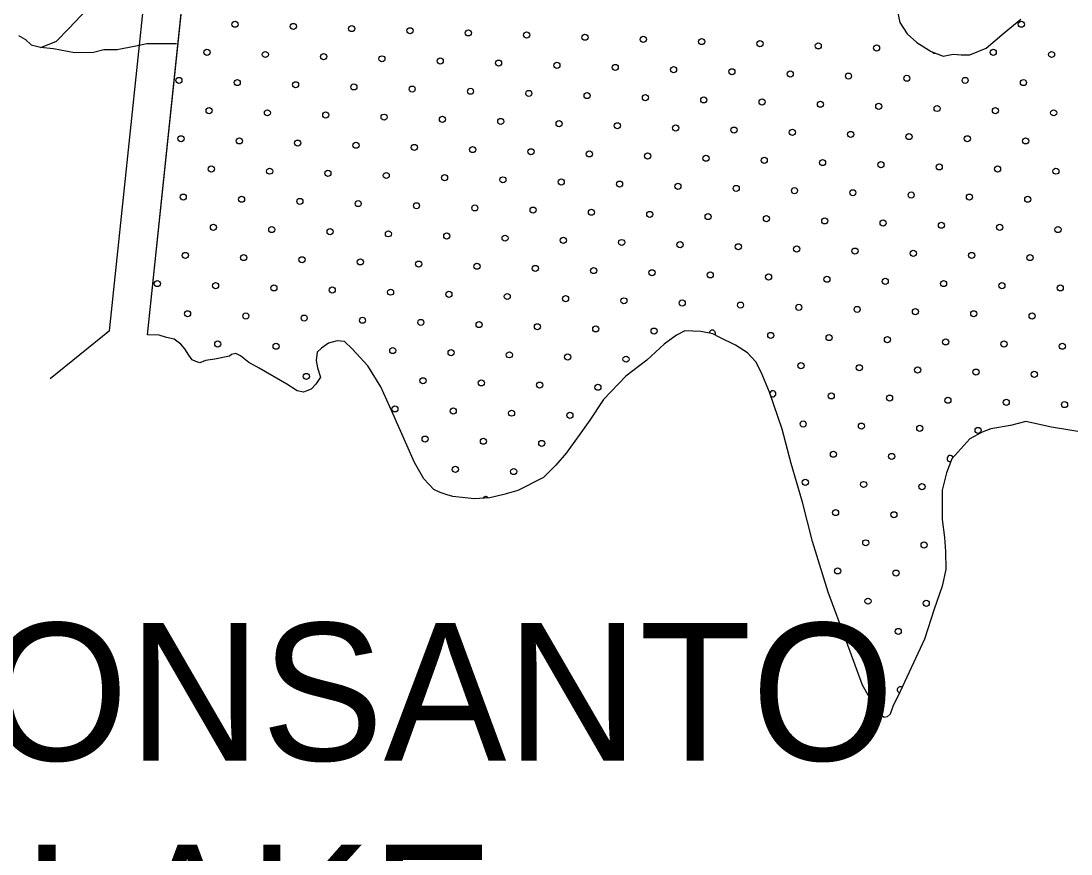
# Model space of a CAD drawing. Extents: x 1551132 to 1791609, y 378168 to 563823.
# Drawn here: x 1635670 to 1639299, y 495395 to 498274 of the extents above; entities that cross this region are included whole.
import ezdxf

# ---------------------------------------------------------------- set-up
doc = ezdxf.new("R2010")
doc.units = 0
for name, color, linetype in [('DESIGN - DRAINAGE - Bridges and Cross Drains Size Text', 7, 'Continuous'), ('DESIGN - SCRATCH - User 1', 7, 'Continuous'), ('DESIGN - TRAFFIC CONTROL PERMANENT - Pavement Marking Text', 7, 'Continuous'), ('DESIGN - TRANSPORTATION - Edge of Traveled Way', 7, 'Continuous'), ('DESIGN - TRANSPORTATION - Text', 7, 'Continuous')]:
    doc.layers.add(name, color=color, linetype=linetype)

msp = doc.modelspace()

# ---------------------------------------------------------------- linework, layer by layer
at = {"layer": 'DESIGN - SCRATCH - User 1'}
for points in [[(1636106.292, 497188.776), (1636374.804, 499743.925), (1636419.828, 499816.644), (1636501.617, 499955.639), (1636577.316, 500086.709), (1636606.09, 500146.361), (1636622.898, 500208.179), (1636623.54, 500256.214), (1636622.581, 500281.898), (1636618.348, 500316.332), (1636593.49, 500400.742), (1636547.167, 500523.479), (1636512.217, 500600.014), (1636502.734, 500638.182), (1636495.568, 500700.325)], [(1638698.04, 498312.248), (1638707.439, 498268.088), (1638732.914, 498229.704), (1638766.48, 498199.22), (1638816.037, 498168.519), (1638857.778, 498151.935), (1638891.852, 498159.477), (1638919.801, 498157.086), (1638949.775, 498156.677), (1639006.041, 498179.928), (1639068.706, 498233.113), (1639125.296, 498280.38)], [(1639421.839, 496839.143), (1639232.385, 496869.761), (1639142.712, 496889.003), (1639090.571, 496875.702), (1639022.473, 496864.627), (1638992.34, 496853.027), (1638950.058, 496829.585), (1638887.184, 496760.391), (1638868.56, 496712.606), (1638853.768, 496652.763), (1638854.41, 496550.669), (1638861.577, 496488.517), (1638864.926, 496440.433), (1638866.101, 496378.364), (1638853.335, 496320.496), (1638826.294, 496240.803), (1638792.936, 496137.175), (1638708.58, 495956.178), (1638683.914, 495904.469), (1638673.572, 495878.593), (1638663.447, 495868.718), (1638653.431, 495866.859), (1638631.69, 495885.168), (1638578.966, 495977.971), (1638523.026, 496128.858), (1638459.353, 496299.862), (1638405.729, 496474.742), (1638371.58, 496611.32), (1638331.381, 496743.982), (1638300.982, 496862.493), (1638256.733, 496991.205), (1638227.675, 497059.657), (1638210.167, 497095.924), (1638180.601, 497126.358), (1638138.986, 497152.942), (1638085.379, 497179.701), (1638061.562, 497192.035), (1638019.705, 497200.619), (1637963.79, 497203.385), (1637935.599, 497187.76), (1637893.208, 497156.309), (1637832.518, 497101.099), (1637759.836, 497046.048), (1637682.813, 496965.029), (1637635.897, 496893.619), (1637599.24, 496842.076), (1637554.449, 496780.632), (1637517.925, 496739.098), (1637475.376, 496695.647), (1637386.845, 496650.821), (1637338.704, 496637.47), (1637290.589, 496626.12), (1637236.582, 496622.853), (1637204.641, 496625.295), (1637162.733, 496629.87), (1637142.834, 496636.145), (1637118.959, 496644.479), (1637097.11, 496654.787), (1637061.627, 496691.305), (1637030.403, 496747.773), (1637003.229, 496808.2), (1636954.722, 496916.952), (1636913.989, 497009.58), (1636868.99, 497082.257), (1636813.817, 497141.058), (1636788.159, 497165.434), (1636762.21, 497167.792), (1636732.135, 497160.192), (1636707.911, 497142.508), (1636693.745, 497128.691), (1636689.37, 497100.732), (1636695.02, 497074.631), (1636704.586, 497042.472), (1636688.278, 497018.68), (1636672.053, 497000.888), (1636657.987, 496995.071), (1636645.946, 496991.237)], [(1636645.946, 496991.237), (1636624.013, 496995.538), (1636588.339, 497018.046), (1636493.149, 497073.389), (1636457.45, 497093.898), (1636427.776, 497116.324), (1636411.893, 497124.541), (1636397.185, 497120.932), (1636389.785, 497114.84), (1636339.695, 497105.515), (1636307.645, 497099.948), (1636287.554, 497092.215), (1636273.621, 497096.415), (1636261.713, 497102.582), (1636249.938, 497118.757), (1636236.247, 497140.958), (1636222.472, 497157.158), (1636198.706, 497173.5), (1636172.815, 497179.859), (1636146.941, 497188.217), (1636106.292, 497188.776)]]:
    msp.add_lwpolyline(points, dxfattribs=at)
at = {"layer": 'DESIGN - TRAFFIC CONTROL PERMANENT - Pavement Marking Text'}
for centre in [(1636409.505, 498262.351), (1636409.505, 498262.351), (1636611.115, 498254.884), (1636611.115, 498254.884), (1636812.725, 498247.417), (1636812.725, 498247.417), (1637014.336, 498239.95), (1637014.336, 498239.95), (1639127.51, 498262.351), (1639127.51, 498262.351), (1637215.946, 498232.483), (1637215.946, 498232.483), (1637417.556, 498225.016), (1637417.556, 498225.016), (1637619.167, 498217.549), (1637619.167, 498217.549), (1637820.777, 498210.082), (1637820.777, 498210.082), (1638022.387, 498202.615), (1638022.387, 498202.615), (1636312.433, 498165.28), (1636312.433, 498165.28), (1638223.997, 498195.148), (1638223.997, 498195.148), (1638425.608, 498187.681), (1638425.608, 498187.681), (1638627.218, 498180.214), (1638627.218, 498180.214), (1639030.439, 498165.28), (1639030.439, 498165.28), (1636514.044, 498157.812), (1636514.044, 498157.812), (1636715.654, 498150.345), (1636715.654, 498150.345), (1636917.264, 498142.878), (1636917.264, 498142.878), (1637118.874, 498135.411), (1637118.874, 498135.411), (1639232.049, 498157.812), (1639232.049, 498157.812), (1637320.485, 498127.944), (1637320.485, 498127.944), (1637522.095, 498120.477), (1637522.095, 498120.477), (1637723.705, 498113.01), (1637723.705, 498113.01), (1637925.316, 498105.543), (1637925.316, 498105.543), (1638126.926, 498098.076), (1638126.926, 498098.076), (1636215.362, 498068.208), (1636215.362, 498068.208), (1636416.972, 498060.741), (1636416.972, 498060.741), (1638328.536, 498090.609), (1638328.536, 498090.609), (1638530.146, 498083.142), (1638530.146, 498083.142), (1638731.757, 498075.675), (1638731.757, 498075.675), (1638933.367, 498068.208), (1638933.367, 498068.208), (1639134.977, 498060.741), (1639134.977, 498060.741), (1636618.582, 498053.274), (1636618.582, 498053.274), (1636820.192, 498045.807), (1636820.192, 498045.807), (1637021.803, 498038.34), (1637021.803, 498038.34), (1637223.413, 498030.873), (1637223.413, 498030.873), (1637425.023, 498023.406), (1637425.023, 498023.406), (1637626.634, 498015.939), (1637626.634, 498015.939), (1637828.244, 498008.472), (1637828.244, 498008.472), (1638029.854, 498001.004), (1638029.854, 498001.004), (1638231.464, 497993.537), (1638231.464, 497993.537), (1638433.075, 497986.07), (1638433.075, 497986.07), (1636319.9, 497963.669), (1636319.9, 497963.669), (1636521.511, 497956.202), (1636521.511, 497956.202), (1636723.121, 497948.735), (1636723.121, 497948.735), (1638634.685, 497978.603), (1638634.685, 497978.603), (1638836.295, 497971.136), (1638836.295, 497971.136), (1639037.906, 497963.669), (1639037.906, 497963.669), (1639239.516, 497956.202), (1639239.516, 497956.202), (1636924.731, 497941.268), (1636924.731, 497941.268), (1637126.341, 497933.801), (1637126.341, 497933.801), (1637327.952, 497926.334), (1637327.952, 497926.334), (1637529.562, 497918.867), (1637529.562, 497918.867), (1637731.172, 497911.4), (1637731.172, 497911.4), (1637932.783, 497903.933), (1637932.783, 497903.933), (1638134.393, 497896.466), (1638134.393, 497896.466), (1638336.003, 497888.999), (1638336.003, 497888.999), (1638537.613, 497881.532), (1638537.613, 497881.532), (1638739.224, 497874.065), (1638739.224, 497874.065), (1636222.829, 497866.598), (1636222.829, 497866.598), (1636424.439, 497859.131), (1636424.439, 497859.131), (1636626.049, 497851.664), (1636626.049, 497851.664), (1636827.66, 497844.196), (1636827.66, 497844.196), (1638940.834, 497866.598), (1638940.834, 497866.598), (1639142.444, 497859.131), (1639142.444, 497859.131), (1637029.27, 497836.729), (1637029.27, 497836.729), (1637230.88, 497829.262), (1637230.88, 497829.262), (1637432.49, 497821.795), (1637432.49, 497821.795), (1637634.101, 497814.328), (1637634.101, 497814.328), (1637835.711, 497806.861), (1637835.711, 497806.861), (1638037.321, 497799.394), (1638037.321, 497799.394), (1638238.932, 497791.927), (1638238.932, 497791.927), (1638440.542, 497784.46), (1638440.542, 497784.46), (1638642.152, 497776.993), (1638642.152, 497776.993), (1638843.762, 497769.526), (1638843.762, 497769.526), (1636327.367, 497762.059), (1636327.367, 497762.059), (1636528.978, 497754.592), (1636528.978, 497754.592), (1636730.588, 497747.125), (1636730.588, 497747.125), (1636932.198, 497739.658), (1636932.198, 497739.658), (1637133.808, 497732.191), (1637133.808, 497732.191), (1639045.373, 497762.059), (1639045.373, 497762.059), (1639246.983, 497754.592), (1639246.983, 497754.592), (1637335.419, 497724.724), (1637335.419, 497724.724), (1637537.029, 497717.257), (1637537.029, 497717.257), (1637738.639, 497709.79), (1637738.639, 497709.79), (1637940.25, 497702.323), (1637940.25, 497702.323), (1638141.86, 497694.856), (1638141.86, 497694.856), (1636230.296, 497664.987), (1636230.296, 497664.987), (1636431.906, 497657.52), (1636431.906, 497657.52), (1638343.47, 497687.388), (1638343.47, 497687.388), (1638545.08, 497679.921), (1638545.08, 497679.921), (1638746.691, 497672.454), (1638746.691, 497672.454), (1638948.301, 497664.987), (1638948.301, 497664.987), (1639149.911, 497657.52), (1639149.911, 497657.52), (1636633.516, 497650.053), (1636633.516, 497650.053), (1636835.127, 497642.586), (1636835.127, 497642.586), (1637036.737, 497635.119), (1637036.737, 497635.119), (1637238.347, 497627.652), (1637238.347, 497627.652), (1637439.957, 497620.185), (1637439.957, 497620.185), (1637641.568, 497612.718), (1637641.568, 497612.718), (1637843.178, 497605.251), (1637843.178, 497605.251), (1638044.788, 497597.784), (1638044.788, 497597.784), (1638246.399, 497590.317), (1638246.399, 497590.317), (1636334.834, 497560.449), (1636334.834, 497560.449), (1636536.445, 497552.982), (1636536.445, 497552.982), (1638448.009, 497582.85), (1638448.009, 497582.85), (1638649.619, 497575.383), (1638649.619, 497575.383), (1638851.229, 497567.916), (1638851.229, 497567.916), (1639052.84, 497560.449), (1639052.84, 497560.449), (1639254.45, 497552.982), (1639254.45, 497552.982), (1636738.055, 497545.515), (1636738.055, 497545.515), (1636939.665, 497538.048), (1636939.665, 497538.048), (1637141.276, 497530.58), (1637141.276, 497530.58), (1637342.886, 497523.113), (1637342.886, 497523.113), (1637544.496, 497515.646), (1637544.496, 497515.646), (1637746.106, 497508.179), (1637746.106, 497508.179), (1637947.717, 497500.712), (1637947.717, 497500.712), (1638149.327, 497493.245), (1638149.327, 497493.245), (1638350.937, 497485.778), (1638350.937, 497485.778), (1638552.548, 497478.311), (1638552.548, 497478.311), (1636237.763, 497463.377), (1636237.763, 497463.377), (1636439.373, 497455.91), (1636439.373, 497455.91), (1636640.983, 497448.443), (1636640.983, 497448.443), (1636842.594, 497440.976), (1636842.594, 497440.976), (1638754.158, 497470.844), (1638754.158, 497470.844), (1638955.768, 497463.377), (1638955.768, 497463.377), (1639157.378, 497455.91), (1639157.378, 497455.91), (1637044.204, 497433.509), (1637044.204, 497433.509), (1637245.814, 497426.042), (1637245.814, 497426.042), (1637447.424, 497418.575), (1637447.424, 497418.575), (1637649.035, 497411.108), (1637649.035, 497411.108), (1637850.645, 497403.641), (1637850.645, 497403.641), (1636140.691, 497366.305), (1636140.691, 497366.305), (1638052.255, 497396.174), (1638052.255, 497396.174), (1638253.866, 497388.707), (1638253.866, 497388.707), (1638455.476, 497381.24), (1638455.476, 497381.24), (1638657.086, 497373.772), (1638657.086, 497373.772), (1638858.696, 497366.305), (1638858.696, 497366.305), (1636342.301, 497358.838), (1636342.301, 497358.838), (1636543.912, 497351.371), (1636543.912, 497351.371), (1636745.522, 497343.904), (1636745.522, 497343.904), (1636947.132, 497336.437), (1636947.132, 497336.437), (1639060.307, 497358.838), (1639060.307, 497358.838), (1639261.917, 497351.371), (1639261.917, 497351.371), (1637148.743, 497328.97), (1637148.743, 497328.97), (1637350.353, 497321.503), (1637350.353, 497321.503), (1637551.963, 497314.036), (1637551.963, 497314.036), (1637753.573, 497306.569), (1637753.573, 497306.569), (1637955.184, 497299.102), (1637955.184, 497299.102), (1636245.23, 497261.767), (1636245.23, 497261.767), (1638156.794, 497291.635), (1638156.794, 497291.635), (1638358.404, 497284.168), (1638358.404, 497284.168), (1638560.015, 497276.701), (1638560.015, 497276.701), (1638761.625, 497269.234), (1638761.625, 497269.234), (1638963.235, 497261.767), (1638963.235, 497261.767), (1636446.84, 497254.3), (1636446.84, 497254.3), (1636648.45, 497246.833), (1636648.45, 497246.833), (1636850.061, 497239.366), (1636850.061, 497239.366), (1637051.671, 497231.899), (1637051.671, 497231.899), (1637253.281, 497224.432), (1637253.281, 497224.432), (1639164.845, 497254.3), (1639164.845, 497254.3), (1637454.892, 497216.964), (1637454.892, 497216.964), (1637656.502, 497209.497), (1637656.502, 497209.497), (1637858.112, 497202.03), (1637858.112, 497202.03), (1638261.333, 497187.096), (1638261.333, 497187.096), (1636349.768, 497157.228), (1636349.768, 497157.228), (1636551.379, 497149.761), (1636551.379, 497149.761), (1638462.943, 497179.629), (1638462.943, 497179.629), (1638664.553, 497172.162), (1638664.553, 497172.162), (1638866.164, 497164.695), (1638866.164, 497164.695), (1639067.774, 497157.228), (1639067.774, 497157.228), (1639269.384, 497149.761), (1639269.384, 497149.761), (1636954.599, 497134.827), (1636954.599, 497134.827), (1637156.21, 497127.36), (1637156.21, 497127.36), (1637357.82, 497119.893), (1637357.82, 497119.893), (1637559.43, 497112.426), (1637559.43, 497112.426), (1637761.04, 497104.959), (1637761.04, 497104.959), (1638365.871, 497082.558), (1638365.871, 497082.558), (1636655.917, 497045.222), (1636655.917, 497045.222), (1638567.482, 497075.091), (1638567.482, 497075.091), (1638769.092, 497067.624), (1638769.092, 497067.624), (1638970.702, 497060.156), (1638970.702, 497060.156), (1639172.312, 497052.689), (1639172.312, 497052.689), (1637059.138, 497030.288), (1637059.138, 497030.288), (1637260.748, 497022.821), (1637260.748, 497022.821), (1637462.359, 497015.354), (1637462.359, 497015.354), (1637663.969, 497007.887), (1637663.969, 497007.887), (1638470.41, 496978.019), (1638470.41, 496978.019), (1638672.02, 496970.552), (1638672.02, 496970.552), (1636962.066, 496933.217), (1636962.066, 496933.217), (1638873.631, 496963.085), (1638873.631, 496963.085), (1639075.241, 496955.618), (1639075.241, 496955.618), (1639276.851, 496948.151), (1639276.851, 496948.151), (1637163.677, 496925.75), (1637163.677, 496925.75), (1637365.287, 496918.283), (1637365.287, 496918.283), (1637566.897, 496910.816), (1637566.897, 496910.816), (1638373.338, 496880.947), (1638373.338, 496880.947), (1638574.949, 496873.48), (1638574.949, 496873.48), (1638776.559, 496866.013), (1638776.559, 496866.013), (1638978.169, 496858.546), (1638978.169, 496858.546), (1637066.605, 496828.678), (1637066.605, 496828.678), (1637268.215, 496821.211), (1637268.215, 496821.211), (1637469.826, 496813.744), (1637469.826, 496813.744), (1638477.877, 496776.409), (1638477.877, 496776.409), (1638679.487, 496768.942), (1638679.487, 496768.942), (1637171.144, 496724.139), (1637171.144, 496724.139), (1637372.754, 496716.672), (1637372.754, 496716.672), (1638380.805, 496679.337), (1638380.805, 496679.337), (1638582.416, 496671.87), (1638582.416, 496671.87), (1638784.026, 496664.403), (1638784.026, 496664.403), (1638485.344, 496574.798), (1638485.344, 496574.798), (1638686.954, 496567.331), (1638686.954, 496567.331), (1638589.883, 496470.26), (1638589.883, 496470.26), (1638791.493, 496462.793), (1638791.493, 496462.793), (1638492.811, 496373.188), (1638492.811, 496373.188), (1638694.421, 496365.721), (1638694.421, 496365.721), (1638597.35, 496268.649), (1638597.35, 496268.649), (1638798.96, 496261.182), (1638798.96, 496261.182), (1638701.888, 496164.111), (1638701.888, 496164.111), (1638604.817, 496067.039), (1638604.817, 496067.039)]:
    msp.add_circle(centre, 10.56, dxfattribs=at)
for centre, start, end in [((1638828.828, 498172.747), 213.346459, 283.316979), ((1638059.722, 497194.563), 325.007938, 179.92099), ((1638268.8, 496985.486), 224.210682, 173.733517), ((1638881.098, 496761.475), 18.032494, 283.755861), ((1637275.682, 496619.601), 35.534697, 151.388757), ((1638500.278, 496171.578), 327.803957, 73.041473), ((1638709.356, 495962.5), 54.271445, 255.537692)]:
    msp.add_arc(centre, 10.56, start, end, dxfattribs=at)
at = {"layer": 'DESIGN - TRANSPORTATION - Edge of Traveled Way'}
for p, q in [((1635975.02, 497202.576), (1636250.965, 499828.177)), ((1636106.292, 497188.776), (1636382.245, 499814.385)), ((1635975.02, 497202.576), (1635769.841, 497036.413))]:
    msp.add_line(p, q, dxfattribs=at)
at = {"layer": 'DESIGN - TRANSPORTATION - Text'}
for points in [[(1636106.292, 497188.776), (1636374.804, 499743.925), (1636419.828, 499816.644), (1636501.617, 499955.639), (1636577.316, 500086.709), (1636606.09, 500146.361), (1636622.898, 500208.179), (1636623.54, 500256.214), (1636622.581, 500281.898), (1636618.348, 500316.332), (1636593.49, 500400.742), (1636547.167, 500523.479), (1636512.217, 500600.014), (1636502.734, 500638.182), (1636495.568, 500700.325)], [(1635738.684, 498182.434), (1635792.766, 498203.893), (1635835.315, 498247.353), (1635916.414, 498334.313), (1636024.003, 498458.942), (1636106.993, 498537.869), (1636163.875, 498607.154), (1636216.49, 498656.472), (1636256.064, 498692.548)], [(1638698.04, 498312.248), (1638707.439, 498268.088), (1638732.914, 498229.704), (1638766.48, 498199.22), (1638816.037, 498168.519), (1638857.778, 498151.935), (1638891.852, 498159.477), (1638919.801, 498157.086), (1638949.775, 498156.677), (1639006.041, 498179.928), (1639068.706, 498233.113), (1639125.296, 498280.38)], [(1635661.128, 498223.71), (1635684.919, 498209.377), (1635704.66, 498191.093), (1635736.526, 498182.651), (1635782.433, 498178.018), (1635854.207, 498165.026), (1635920.172, 498166.126), (1635956.271, 498175.634), (1636002.228, 498175.009), (1636066.352, 498188.143), (1636104.426, 498195.627), (1636122.409, 498195.377), (1636206.582, 498195.752)], [(1639421.839, 496839.143), (1639232.385, 496869.761), (1639142.712, 496889.003), (1639090.571, 496875.702), (1639022.473, 496864.627), (1638992.34, 496853.027), (1638950.058, 496829.585), (1638887.184, 496760.391), (1638868.56, 496712.606), (1638853.768, 496652.763), (1638854.41, 496550.669), (1638861.577, 496488.517), (1638864.926, 496440.433), (1638866.101, 496378.364), (1638853.335, 496320.496), (1638826.294, 496240.803), (1638792.936, 496137.175), (1638708.58, 495956.178), (1638683.914, 495904.469), (1638673.572, 495878.593), (1638663.447, 495868.718), (1638653.431, 495866.859), (1638631.69, 495885.168), (1638578.966, 495977.971), (1638523.026, 496128.858), (1638459.353, 496299.862), (1638405.729, 496474.742), (1638371.58, 496611.32), (1638331.381, 496743.982), (1638300.982, 496862.493), (1638256.733, 496991.205), (1638227.675, 497059.657), (1638210.167, 497095.924), (1638180.601, 497126.358), (1638138.986, 497152.942), (1638085.379, 497179.701), (1638061.562, 497192.035), (1638019.705, 497200.619), (1637963.79, 497203.385), (1637935.599, 497187.76), (1637893.208, 497156.309), (1637832.518, 497101.099), (1637759.836, 497046.048), (1637682.813, 496965.029), (1637635.897, 496893.619), (1637599.24, 496842.076), (1637554.449, 496780.632), (1637517.925, 496739.098), (1637475.376, 496695.647), (1637386.845, 496650.821), (1637338.704, 496637.47), (1637290.589, 496626.12), (1637236.582, 496622.853), (1637204.641, 496625.295), (1637162.733, 496629.87), (1637142.834, 496636.145), (1637118.959, 496644.479), (1637097.11, 496654.787), (1637061.627, 496691.305), (1637030.403, 496747.773), (1637003.229, 496808.2), (1636954.722, 496916.952), (1636913.989, 497009.58), (1636868.99, 497082.257), (1636813.817, 497141.058), (1636788.159, 497165.434), (1636762.21, 497167.792), (1636732.135, 497160.192), (1636707.911, 497142.508), (1636693.745, 497128.691), (1636689.37, 497100.732), (1636695.02, 497074.631), (1636704.586, 497042.472), (1636688.278, 497018.68), (1636672.053, 497000.888), (1636657.987, 496995.071), (1636645.946, 496991.237)], [(1636645.946, 496991.237), (1636624.013, 496995.538), (1636588.339, 497018.046), (1636493.149, 497073.389), (1636457.45, 497093.898), (1636427.776, 497116.324), (1636411.893, 497124.541), (1636397.185, 497120.932), (1636389.785, 497114.84), (1636339.695, 497105.515), (1636307.645, 497099.948), (1636287.554, 497092.215), (1636273.621, 497096.415), (1636261.713, 497102.582), (1636249.938, 497118.757), (1636236.247, 497140.958), (1636222.472, 497157.158), (1636198.706, 497173.5), (1636172.815, 497179.859), (1636146.941, 497188.217), (1636106.292, 497188.776)]]:
    msp.add_lwpolyline(points, dxfattribs=at)

# ---------------------------------------------------------------- texts
at = {"layer": 'DESIGN - DRAINAGE - Bridges and Cross Drains Size Text'}
for s, p in [('MONSANTO', (1635017.275, 495717.862)), ('LAKE', (1635677.876, 494951.492))]:
    msp.add_text(s, height=475.1888, rotation=0.000033, dxfattribs=at).set_placement(p)

doc.saveas('drawing.dxf')
